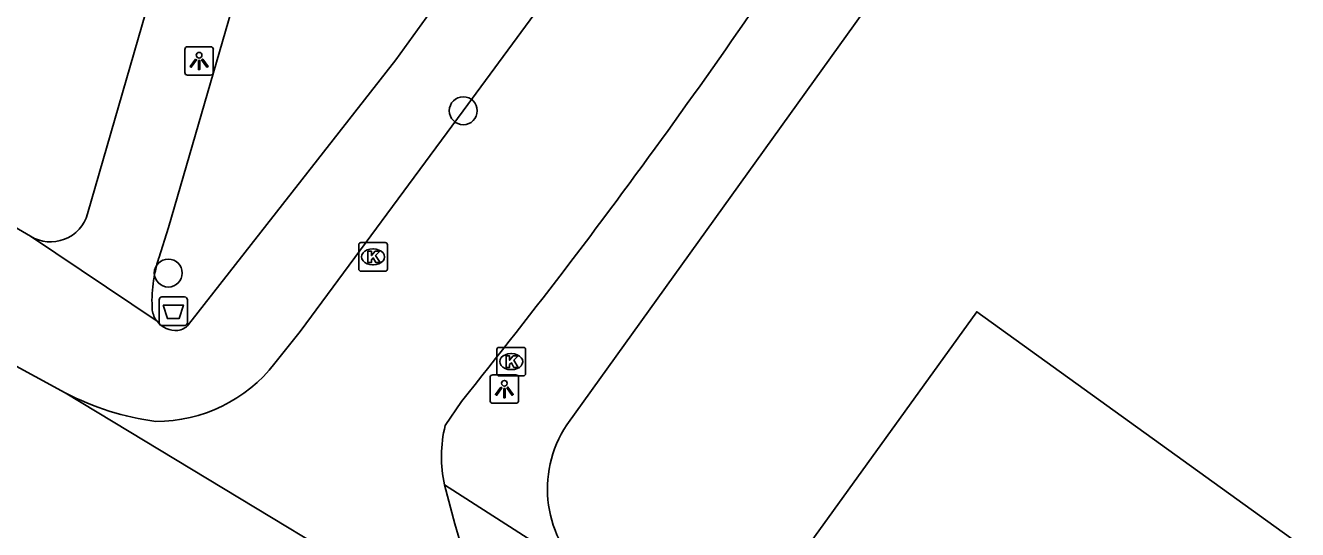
# Model space of a CAD drawing. Extents: x 160356 to 161355, y 381727 to 382845.
# Drawn here: x 160910.72 to 160955.22, y 382094.5 to 382112.15 of the extents above; entities that cross this region are included whole.
import ezdxf

# ---------------------------------------------------------------- set-up
doc = ezdxf.new("R2010")
doc.units = 0
for name, color, linetype in [('IMGEO_Afvalbak', 7, 'Continuous'), ('IMGEO_Boom', 7, 'Continuous'), ('IMGEO_Kolk', 7, 'Continuous'), ('IMGEO_Lichtpunt', 7, 'Continuous'), ('IMGEO_Pand', 7, 'Continuous'), ('IMGEO_Rijbaan_lokaal_open', 7, 'Continuous'), ('IMGEO_Voetpad_open', 7, 'Continuous')]:
    doc.layers.add(name, color=color, linetype=linetype)

msp = doc.modelspace()

# ---------------------------------------------------------------- linework, layer by layer
at = {"layer": 'IMGEO_Afvalbak'}
for p, q in [((160915.398, 382101.745), (160915.398, 382102.545)), ((160915.398, 382102.545), (160915.398, 382101.745)), ((160915.498, 382102.645), (160916.288, 382102.645)), ((160916.288, 382102.645), (160915.498, 382102.645)), ((160916.388, 382102.545), (160916.388, 382101.745)), ((160916.388, 382101.745), (160916.388, 382102.545)), ((160916.288, 382101.645), (160915.498, 382101.645)), ((160915.498, 382101.645), (160916.288, 382101.645))]:
    msp.add_line(p, q, dxfattribs=at)
msp.add_lwpolyline([(160915.541, 382102.359), (160916.245, 382102.359), (160916.096, 382101.889), (160915.69, 382101.889), (160915.541, 382102.359)], dxfattribs=at)
for centre, start, end in [((160915.498, 382102.545), 90, 180), ((160915.498, 382102.545), 90, 180), ((160916.288, 382102.545), 0, 90), ((160916.288, 382102.545), 360, 90), ((160915.498, 382101.745), 180, 270), ((160915.498, 382101.745), 180, 270), ((160916.288, 382101.745), 270, 0), ((160916.288, 382101.745), 270, 0)]:
    msp.add_arc(centre, 0.1, start, end, dxfattribs=at)
at = {"layer": 'IMGEO_Boom'}
for centre in [(160926.035, 382109.162), (160915.719, 382103.483)]:
    msp.add_circle(centre, 0.489, dxfattribs=at)
at = {"layer": 'IMGEO_Kolk'}
for p, q in [((160922.38, 382103.621), (160922.38, 382104.473)), ((160922.455, 382104.547), (160923.307, 382104.547)), ((160922.868, 382104.327), (160922.893, 382104.327)), ((160923.381, 382104.473), (160923.381, 382103.621)), ((160923.307, 382103.547), (160922.455, 382103.547)), ((160922.891, 382103.767), (160922.866, 382103.767)), ((160927.213, 382099.956), (160927.213, 382100.808)), ((160927.288, 382100.882), (160928.14, 382100.882)), ((160928.214, 382100.808), (160928.214, 382099.956)), ((160927.701, 382100.662), (160927.726, 382100.662)), ((160928.14, 382099.882), (160927.288, 382099.882)), ((160927.724, 382100.102), (160927.699, 382100.102))]:
    msp.add_line(p, q, dxfattribs=at)
for points in [[(160922.38, 382103.621), (160922.38, 382104.473)], [(160922.455, 382104.547), (160923.307, 382104.547)], [(160923.381, 382104.473), (160923.381, 382103.621)], [(160922.701, 382104.247), (160922.824, 382104.247), (160922.824, 382104.096), (160922.954, 382104.247), (160923.118, 382104.247), (160922.972, 382104.096), (160923.125, 382103.847), (160922.973, 382103.847), (160922.888, 382104.011), (160922.824, 382103.944), (160922.824, 382103.847), (160922.701, 382103.847), (160922.701, 382104.247)], [(160923.307, 382103.547), (160922.455, 382103.547)], [(160927.213, 382099.956), (160927.213, 382100.808)], [(160927.288, 382100.882), (160928.14, 382100.882)], [(160928.214, 382100.808), (160928.214, 382099.956)], [(160927.534, 382100.582), (160927.657, 382100.582), (160927.657, 382100.431), (160927.787, 382100.582), (160927.951, 382100.582), (160927.805, 382100.431), (160927.958, 382100.182), (160927.806, 382100.182), (160927.721, 382100.346), (160927.657, 382100.279), (160927.657, 382100.182), (160927.534, 382100.182), (160927.534, 382100.582)], [(160928.14, 382099.882), (160927.288, 382099.882)]]:
    msp.add_lwpolyline(points, dxfattribs=at)
for centre, start, end in [((160922.457, 382104.471), 91.552, 178.448), ((160922.457, 382104.471), 91.552, 178.448), ((160923.305, 382104.471), 1.552, 88.448), ((160923.305, 382104.471), 1.552, 88.448), ((160922.457, 382103.623), 181.552, 268.448), ((160922.457, 382103.623), 181.552, 268.448), ((160923.305, 382103.623), 271.552, 358.448), ((160923.305, 382103.623), 271.552, 358.448), ((160927.29, 382100.806), 91.552, 178.448), ((160927.29, 382100.806), 91.552, 178.448), ((160928.138, 382100.806), 1.552, 88.448), ((160928.138, 382100.806), 1.552, 88.448), ((160927.29, 382099.958), 181.552, 268.448), ((160927.29, 382099.958), 181.552, 268.448), ((160928.138, 382099.958), 271.552, 358.448), ((160928.138, 382099.958), 271.552, 358.448)]:
    msp.add_arc(centre, 0.0765, start, end, dxfattribs=at)
for centre, major_axis, ratio, start_param, end_param in [((160922.867, 382104.047), (-0.387, 0.002), 0.722429, 4.712389, 7.853982), ((160922.892, 382104.047), (-0.39, 0.002), 0.717154, 1.570796, 4.712389), ((160927.7, 382100.382), (-0.387, 0.002), 0.722429, 4.712389, 7.853982), ((160927.725, 382100.382), (-0.39, 0.002), 0.717154, 1.570796, 4.712389)]:
    msp.add_ellipse(centre, major_axis=major_axis, ratio=ratio, start_param=start_param, end_param=end_param, dxfattribs=at)
at = {"layer": 'IMGEO_Lichtpunt'}
for p, q in [((160917.2, 382111.405), (160916.392, 382111.405)), ((160917.2, 382111.405), (160916.392, 382111.405)), ((160916.298, 382111.31), (160916.298, 382110.503)), ((160916.298, 382111.31), (160916.298, 382110.503)), ((160917.294, 382110.503), (160917.294, 382111.31)), ((160917.294, 382110.503), (160917.294, 382111.31)), ((160916.392, 382110.409), (160917.2, 382110.409)), ((160916.392, 382110.409), (160917.2, 382110.409)), ((160926.975, 382099.826), (160926.975, 382099.019)), ((160926.975, 382099.826), (160926.975, 382099.019)), ((160927.877, 382099.921), (160927.069, 382099.921)), ((160927.877, 382099.921), (160927.069, 382099.921)), ((160927.971, 382099.019), (160927.971, 382099.826)), ((160927.971, 382099.019), (160927.971, 382099.826)), ((160927.069, 382098.925), (160927.877, 382098.925)), ((160927.069, 382098.925), (160927.877, 382098.925))]:
    msp.add_line(p, q, dxfattribs=at)
for points in [[(160916.672, 382110.974), (160916.711, 382110.946), (160916.523, 382110.684), (160916.485, 382110.711), (160916.672, 382110.974)], [(160916.774, 382110.926), (160916.821, 382110.926), (160916.821, 382110.604), (160916.774, 382110.604), (160916.774, 382110.926)], [(160916.884, 382110.946), (160916.922, 382110.973), (160917.109, 382110.711), (160917.07, 382110.683), (160916.884, 382110.946)], [(160927.349, 382099.49), (160927.388, 382099.462), (160927.2, 382099.2), (160927.162, 382099.227), (160927.349, 382099.49)], [(160927.451, 382099.442), (160927.498, 382099.442), (160927.498, 382099.12), (160927.451, 382099.12), (160927.451, 382099.442)], [(160927.561, 382099.462), (160927.599, 382099.489), (160927.786, 382099.227), (160927.747, 382099.199), (160927.561, 382099.462)]]:
    msp.add_lwpolyline(points, dxfattribs=at)
for centre in [(160916.797, 382111.108), (160927.474, 382099.624)]:
    msp.add_circle(centre, 0.0994, dxfattribs=at)
for centre, start, end in [((160916.392, 382111.31), 90, 180), ((160916.392, 382111.31), 90, 180), ((160917.2, 382111.31), 0, 90), ((160917.2, 382111.31), 0, 90), ((160916.392, 382110.503), 180, 270), ((160916.392, 382110.503), 180, 270), ((160917.2, 382110.503), 270, 0), ((160917.2, 382110.503), 270, 360), ((160927.069, 382099.826), 90, 180), ((160927.069, 382099.826), 90, 180), ((160927.877, 382099.826), 0, 90), ((160927.877, 382099.826), 0, 90), ((160927.069, 382099.019), 180, 270), ((160927.069, 382099.019), 180, 270), ((160927.877, 382099.019), 270, 0), ((160927.877, 382099.019), 270, 360)]:
    msp.add_arc(centre, 0.0946, start, end, dxfattribs=at)
at = {"layer": 'IMGEO_Pand'}
msp.add_lwpolyline([(160974.75, 382079.961), (160980.406, 382087.807), (160976.479, 382090.639), (160982.169, 382098.533), (160986.073, 382095.72), (160991.577, 382103.356), (160960.839, 382125.613), (160967.371, 382134.674), (160981.032, 382124.828), (160981.957, 382124.161), (161000, 382111.157), (161006.438, 382106.555), (161000, 382097.624), (160976.649, 382065.23), (160937.66, 382093.334), (160943.998, 382102.128), (160974.75, 382079.961)], dxfattribs=at)
at = {"layer": 'IMGEO_Rijbaan_lokaal_open'}
for points in [[(160919.44, 382100.324), (160920.333, 382101.441), (160926.035, 382109.162), (160931.503, 382116.607), (160935.569, 382122.531), (160944.876, 382138.022)], [(160891.408, 382111.278), (160892.012, 382110.919), (160895.155, 382109.136), (160898.541, 382107.055), (160902.197, 382104.916), (160905.812, 382102.827), (160910.017, 382100.428), (160912.113, 382099.295)], [(160912.113, 382099.295), (160928.172, 382089.588)], [(160925.405, 382098.145), (160925.969, 382098.983)], [(160925.379, 382096.066), (160925.737, 382094.705), (160926.052, 382093.631), (160926.341, 382092.737)]]:
    msp.add_lwpolyline(points, dxfattribs=at)
for centre, radius, start, end in [((160745.551, 382243.896), 231.41, 321.2282, 327.32748), ((160915.303, 382103.515), 5.225, 269.7737, 322.36), ((160916.509, 382107.658), 9.448, 242.2711, 262.5377), ((160929.841, 382097.05), 4.569, 166.1333, 192.4337)]:
    msp.add_arc(centre, radius, start, end, dxfattribs=at)
at = {"layer": 'IMGEO_Voetpad_open'}
for points in [[(160921.585, 382135.653), (160912.896, 382105.55)], [(160910.9, 382104.77), (160877.181, 382124.436)], [(160944.062, 382118.235), (160929.659, 382098.171)], [(160915.391, 382104.009), (160915.729, 382105.073), (160918.455, 382114.491)], [(160924.895, 382112.627), (160923.681, 382110.941), (160916.431, 382101.677)], [(160915.325, 382101.793), (160910.9, 382104.77)], [(160930.416, 382092.841), (160925.379, 382096.066)]]:
    msp.add_lwpolyline(points, dxfattribs=at)
for centre, radius, start, end in [((160911.6, 382105.923), 1.349, 238.7562, 343.9331), ((160919.869, 382102.516), 4.721, 161.5579, 183.9909), ((160915.987, 382102.302), 0.835, 187.9067, 217.5394), ((160915.988, 382102.302), 0.835, 217.5142, 274.6191), ((160915.904, 382102.187), 0.733, 281.9183, 315.9837), ((160933.019, 382095.929), 4.039, 146.2871, 229.8798)]:
    msp.add_arc(centre, radius, start, end, dxfattribs=at)

doc.saveas('drawing.dxf')
